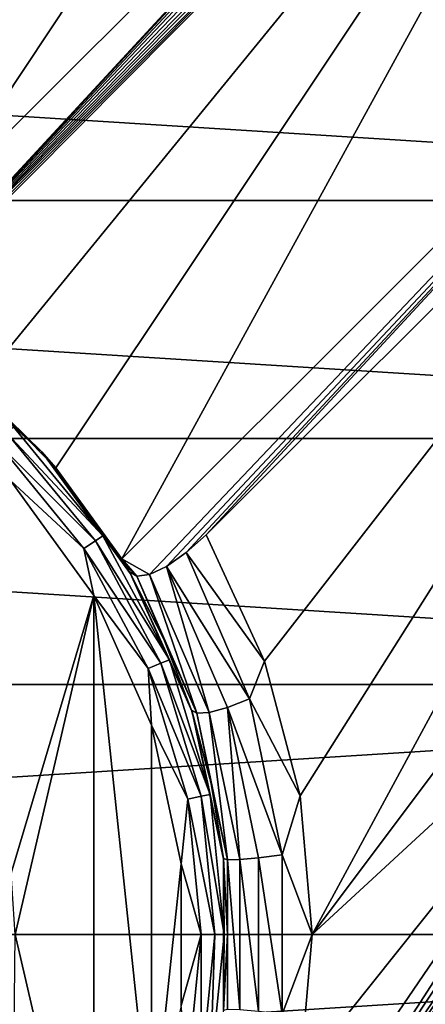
# Model space of a CAD drawing. Header units: millimetres. Extents: x -147 to 148, y -145 to 204.
# Tile 263 of 571: x 6 to 11, y -1 to 11. Entities that reach past the tile are written whole.
import ezdxf

# ---------------------------------------------------------------- set-up
doc = ezdxf.new("R2010")
doc.units = ezdxf.units.MM
doc.header["$LTSCALE"] = 26.699852
for name, color, linetype in [('1896', 7, 'CONTINUOUS'), ('298', 7, 'CONTINUOUS'), ('300', 7, 'CONTINUOUS'), ('389', 7, 'CONTINUOUS'), ('390', 7, 'CONTINUOUS'), ('391', 7, 'CONTINUOUS'), ('392', 7, 'CONTINUOUS'), ('551', 7, 'CONTINUOUS'), ('694', 7, 'CONTINUOUS'), ('704', 7, 'CONTINUOUS'), ('705', 7, 'CONTINUOUS'), ('706', 7, 'CONTINUOUS')]:
    doc.layers.add(name, color=color, linetype=linetype)

msp = doc.modelspace()

# ---------------------------------------------------------------- linework, layer by layer
at = {"layer": '1896', "color": 7, "linetype": 'CONTINUOUS', "true_color": 0xd8d8d8}
for points in [[(3.889, 20.382, 26.9), (5.158, 20.098, 26.9), (67.467, 8.548, 26.9), (3.889, 20.382, 26.9)], [(68.661, 11.199, 26.9), (3.889, 20.382, 26.9), (67.467, 8.548, 26.9), (68.661, 11.199, 26.9)], [(5.158, 20.098, 26.9), (6.413, 19.733, 26.9), (66.077, 2.906, 26.9), (5.158, 20.098, 26.9)], [(67.467, 8.548, 26.9), (5.158, 20.098, 26.9), (66.6, 5.765, 26.9), (67.467, 8.548, 26.9)], [(66.6, 5.765, 26.9), (5.158, 20.098, 26.9), (66.077, 2.906, 26.9), (66.6, 5.765, 26.9)], [(6.413, 19.733, 26.9), (7.64, 19.292, 26.9), (65.9, 0, 26.9), (6.413, 19.733, 26.9)], [(66.077, 2.906, 26.9), (6.413, 19.733, 26.9), (65.9, 0, 26.9), (66.077, 2.906, 26.9)], [(7.64, 19.292, 26.9), (8.833, 18.776, 26.9), (65.9, 0, 26.9), (7.64, 19.292, 26.9)], [(8.833, 18.776, 26.9), (9.997, 18.182, 26.9), (65.9, 0, 26.9), (8.833, 18.776, 26.9)], [(9.997, 18.182, 26.9), (11.12, 17.519, 26.9), (65.9, 0, 26.9), (9.997, 18.182, 26.9)]]:
    msp.add_3dface(points, dxfattribs=at)
at = {"layer": '298', "color": 7, "linetype": 'CONTINUOUS', "true_color": 0xd8d8d8}
for points in [[(11.063, 11.063, 54.965), (12.244, 9.764, 55.04), (10.652, 11.48, 55.04), (11.063, 11.063, 54.965)], [(12.244, 9.764, 55.04), (11.104, 11.104, 55.103), (10.652, 11.48, 55.04), (12.244, 9.764, 55.04)]]:
    msp.add_3dface(points, dxfattribs=at)
at = {"layer": '300', "color": 7, "linetype": 'CONTINUOUS', "true_color": 0xd8d8d8}
for points in [[(11.08, 11.945, 49.4), (12.238, 10.604, 49.427), (10.604, 12.238, 49.427), (11.08, 11.945, 49.4)], [(12.238, 10.604, 49.427), (11.398, 11.398, 49.5), (10.604, 12.238, 49.427), (12.238, 10.604, 49.427)]]:
    msp.add_3dface(points, dxfattribs=at)
at = {"layer": '389', "color": 7, "linetype": 'CONTINUOUS', "true_color": 0xd8d8d8}
for points in [[(-20.593, 11.321, 95.05), (-21.849, 8.651, 95.05), (21.849, 8.652, 95.05), (-20.593, 11.321, 95.05)], [(20.593, 11.321, 95.05), (-20.593, 11.321, 95.05), (21.849, 8.652, 95.05), (20.593, 11.321, 95.05)], [(-21.849, 8.651, 95.05), (-22.761, 5.845, 95.05), (22.761, 5.845, 95.05), (-21.849, 8.651, 95.05)], [(21.849, 8.652, 95.05), (-21.849, 8.651, 95.05), (22.761, 5.845, 95.05), (21.849, 8.652, 95.05)], [(-22.761, 5.845, 95.05), (-23.315, 2.946, 95.05), (23.315, 2.946, 95.05), (-22.761, 5.845, 95.05)], [(22.761, 5.845, 95.05), (-22.761, 5.845, 95.05), (23.315, 2.946, 95.05), (22.761, 5.845, 95.05)], [(-23.315, 2.946, 95.05), (-23.5, 0, 95.05), (23.315, 2.946, 95.05), (-23.315, 2.946, 95.05)], [(23.315, 2.946, 95.05), (-23.5, 0, 95.05), (23.5, 0, 95.05), (23.315, 2.946, 95.05)], [(23.5, 0, 95.05), (-23.5, 0, 95.05), (-23.315, -2.946, 95.05), (23.5, 0, 95.05)], [(23.315, -2.946, 95.05), (23.5, 0, 95.05), (-23.315, -2.946, 95.05), (23.315, -2.946, 95.05)]]:
    msp.add_3dface(points, dxfattribs=at)
at = {"layer": '390', "color": 7, "linetype": 'CONTINUOUS', "true_color": 0xd8d8d8}
for points in [[(7.133, 19.751, 93.05), (5, 8.536, 93.05), (5, 20.396, 93.05), (7.133, 19.751, 93.05)], [(9.189, 18.882, 93.05), (5, 8.536, 93.05), (7.133, 19.751, 93.05), (9.189, 18.882, 93.05)], [(11.145, 17.799, 93.05), (5, 8.536, 93.05), (9.189, 18.882, 93.05), (11.145, 17.799, 93.05)], [(12.976, 16.511, 93.05), (5, 8.536, 93.05), (11.145, 17.799, 93.05), (12.976, 16.511, 93.05)], [(8.937, 3.222, 93.05), (8.249, 4.713, 93.05), (16.511, 12.976, 93.05), (8.937, 3.222, 93.05)], [(9.358, 1.636, 93.05), (8.937, 3.222, 93.05), (16.511, 12.976, 93.05), (9.358, 1.636, 93.05)], [(9.5, 0, 93.05), (9.358, 1.636, 93.05), (16.511, 12.976, 93.05), (9.5, 0, 93.05)], [(14, 6.009, 93.05), (9.5, 0, 93.05), (16.511, 12.976, 93.05), (14, 6.009, 93.05)], [(14, 6.009, 93.05), (13.912, 4.073, 93.05), (9.5, 0, 93.05), (14, 6.009, 93.05)], [(13.912, 4.073, 93.05), (13.922, 3.874, 93.05), (8.249, -4.713, 93.05), (13.912, 4.073, 93.05)], [(8.937, -3.222, 93.05), (13.912, 4.073, 93.05), (8.249, -4.713, 93.05), (8.937, -3.222, 93.05)], [(9.358, -1.635, 93.05), (13.912, 4.073, 93.05), (8.937, -3.222, 93.05), (9.358, -1.635, 93.05)], [(9.5, 0, 93.05), (13.912, 4.073, 93.05), (9.358, -1.635, 93.05), (9.5, 0, 93.05)], [(13.922, 3.874, 93.05), (13.95, 3.665, 93.05), (8.249, -4.713, 93.05), (13.922, 3.874, 93.05)], [(13.95, 3.665, 93.05), (13.972, 3.562, 93.05), (8.249, -4.713, 93.05), (13.95, 3.665, 93.05)], [(13.972, 3.562, 93.05), (14, 3.464, 93.05), (8.249, -4.713, 93.05), (13.972, 3.562, 93.05)], [(14, 3.464, 93.05), (14, 2.334, 93.05), (8.249, -4.713, 93.05), (14, 3.464, 93.05)], [(14, 2.334, 93.05), (14, 1.888, 93.05), (8.249, -4.713, 93.05), (14, 2.334, 93.05)], [(14, 1.888, 93.05), (14, 0.199, 93.05), (8.249, -4.713, 93.05), (14, 1.888, 93.05)], [(14, 0.199, 93.05), (14, -0.247, 93.05), (8.249, -4.713, 93.05), (14, 0.199, 93.05)], [(14, -0.247, 93.05), (14, -1.936, 93.05), (8.249, -4.713, 93.05), (14, -0.247, 93.05)]]:
    msp.add_3dface(points, dxfattribs=at)
at = {"layer": '391', "color": 7, "linetype": 'CONTINUOUS', "true_color": 0xd8d8d8}
for points in [[(6.93, 3.997, 80.55), (5.956, 0.724, 80.55), (5.947, 5.351, 80.55), (6.93, 3.997, 80.55)], [(6, 0, 80.55), (5.956, 0.724, 80.55), (6.93, 3.997, 80.55), (6, 0, 80.55)], [(6.93, -3.997, 80.55), (6, 0, 80.55), (6.93, 3.997, 80.55), (6.93, -3.997, 80.55)], [(7.609, -2.47, 80.55), (6.93, -3.997, 80.55), (6.93, 3.997, 80.55), (7.609, -2.47, 80.55)], [(7.609, 2.469, 80.55), (7.609, -2.47, 80.55), (6.93, 3.997, 80.55), (7.609, 2.469, 80.55)], [(7.956, 0.835, 80.55), (7.609, -2.47, 80.55), (7.609, 2.469, 80.55), (7.956, 0.835, 80.55)], [(7.956, -0.835, 80.55), (7.609, -2.47, 80.55), (7.956, 0.835, 80.55), (7.956, -0.835, 80.55)], [(5.946, -5.351, 80.55), (6, 0, 80.55), (6.93, -3.997, 80.55), (5.946, -5.351, 80.55)]]:
    msp.add_3dface(points, dxfattribs=at)
at = {"layer": '392', "color": 7, "linetype": 'CONTINUOUS', "true_color": 0xd8d8d8}
for points in [[(4.996, 6.877, 81.05), (5.543, 6.444, 91.55), (6.317, 5.688, 81.05), (4.996, 6.877, 81.05)], [(5.543, 6.444, 91.55), (6.479, 5.502, 91.55), (6.317, 5.688, 81.05), (5.543, 6.444, 91.55)], [(6.479, 5.502, 91.55), (7.256, 4.427, 91.55), (6.317, 5.688, 81.05), (6.479, 5.502, 91.55)], [(6.317, 5.688, 81.05), (7.256, 4.427, 91.55), (7.3, 4.354, 91.8), (6.317, 5.688, 81.05)], [(7.361, 4.25, 81.05), (6.317, 5.688, 81.05), (7.344, 4.28, 92.05), (7.361, 4.25, 81.05)], [(7.344, 4.28, 92.05), (6.317, 5.688, 81.05), (7.3, 4.354, 91.8), (7.344, 4.28, 92.05)], [(7.754, 3.482, 92.05), (7.361, 4.25, 81.05), (7.344, 4.28, 92.05), (7.754, 3.482, 92.05)], [(8.084, 2.627, 81.05), (7.361, 4.25, 81.05), (8.078, 2.646, 92.05), (8.084, 2.627, 81.05)], [(8.078, 2.646, 92.05), (7.361, 4.25, 81.05), (7.754, 3.482, 92.05), (8.078, 2.646, 92.05)], [(8.311, 1.781, 92.05), (8.084, 2.627, 81.05), (8.078, 2.646, 92.05), (8.311, 1.781, 92.05)], [(8.453, 0.889, 81.05), (8.084, 2.627, 81.05), (8.453, 0.895, 92.05), (8.453, 0.889, 81.05)], [(8.453, 0.895, 92.05), (8.084, 2.627, 81.05), (8.311, 1.781, 92.05), (8.453, 0.895, 92.05)], [(8.5, 0, 92.05), (8.453, 0.889, 81.05), (8.453, 0.895, 92.05), (8.5, 0, 92.05)], [(8.453, -0.889, 81.05), (8.453, 0.889, 81.05), (8.5, 0, 92.05), (8.453, -0.889, 81.05)], [(8.453, -0.895, 92.05), (8.453, -0.889, 81.05), (8.5, 0, 92.05), (8.453, -0.895, 92.05)]]:
    msp.add_3dface(points, dxfattribs=at)
at = {"layer": '551', "color": 7, "linetype": 'CONTINUOUS', "true_color": 0xd8d8d8}
for points in [[(8.249, 4.713, 93.05), (8.937, 3.222, 93.05), (8.014, 4.502, 93.001), (8.249, 4.713, 93.05)], [(8.014, 4.502, 93.001), (8.762, 2.778, 93.001), (7.785, 4.339, 92.859), (8.014, 4.502, 93.001)], [(8.014, 4.502, 93.001), (8.937, 3.222, 93.05), (8.762, 2.778, 93.001), (8.014, 4.502, 93.001)], [(7.585, 4.244, 92.638), (7.785, 4.339, 92.859), (8.287, 2.619, 92.638), (7.585, 4.244, 92.638)], [(7.785, 4.339, 92.859), (8.762, 2.778, 93.001), (8.501, 2.677, 92.859), (7.785, 4.339, 92.859)], [(7.785, 4.339, 92.859), (8.501, 2.677, 92.859), (8.287, 2.619, 92.638), (7.785, 4.339, 92.859)], [(7.754, 3.482, 92.05), (7.344, 4.28, 92.05), (7.433, 4.223, 92.359), (7.754, 3.482, 92.05)], [(7.433, 4.223, 92.359), (7.585, 4.244, 92.638), (8.141, 2.608, 92.359), (7.433, 4.223, 92.359)], [(7.754, 3.482, 92.05), (7.433, 4.223, 92.359), (8.141, 2.608, 92.359), (7.754, 3.482, 92.05)], [(7.585, 4.244, 92.638), (8.287, 2.619, 92.638), (8.141, 2.608, 92.359), (7.585, 4.244, 92.638)], [(8.078, 2.646, 92.05), (7.754, 3.482, 92.05), (8.141, 2.608, 92.359), (8.078, 2.646, 92.05)], [(8.937, 3.222, 93.05), (9.358, 1.636, 93.05), (8.762, 2.778, 93.001), (8.937, 3.222, 93.05)], [(8.287, 2.619, 92.638), (8.501, 2.677, 92.859), (8.646, 0.885, 92.638), (8.287, 2.619, 92.638)], [(8.762, 2.778, 93.001), (9.144, 0.939, 93.001), (8.501, 2.677, 92.859), (8.762, 2.778, 93.001)], [(8.501, 2.677, 92.859), (9.144, 0.939, 93.001), (8.867, 0.905, 92.859), (8.501, 2.677, 92.859)], [(8.501, 2.677, 92.859), (8.867, 0.905, 92.859), (8.646, 0.885, 92.638), (8.501, 2.677, 92.859)], [(8.762, 2.778, 93.001), (9.358, 1.636, 93.05), (9.144, 0.939, 93.001), (8.762, 2.778, 93.001)], [(8.311, 1.781, 92.05), (8.078, 2.646, 92.05), (8.141, 2.608, 92.359), (8.311, 1.781, 92.05)], [(8.141, 2.608, 92.359), (8.287, 2.619, 92.638), (8.503, 0.882, 92.359), (8.141, 2.608, 92.359)], [(8.311, 1.781, 92.05), (8.141, 2.608, 92.359), (8.503, 0.882, 92.359), (8.311, 1.781, 92.05)], [(8.287, 2.619, 92.638), (8.646, 0.885, 92.638), (8.503, 0.882, 92.359), (8.287, 2.619, 92.638)], [(8.453, 0.895, 92.05), (8.311, 1.781, 92.05), (8.503, 0.882, 92.359), (8.453, 0.895, 92.05)], [(9.358, 1.636, 93.05), (9.5, 0, 93.05), (9.144, 0.939, 93.001), (9.358, 1.636, 93.05)], [(9.144, 0.939, 93.001), (9.144, -0.939, 93.001), (8.867, 0.905, 92.859), (9.144, 0.939, 93.001)], [(9.144, 0.939, 93.001), (9.5, 0, 93.05), (9.144, -0.939, 93.001), (9.144, 0.939, 93.001)], [(8.5, 0, 92.05), (8.453, 0.895, 92.05), (8.503, 0.882, 92.359), (8.5, 0, 92.05)], [(8.5, 0, 92.05), (8.503, 0.882, 92.359), (8.503, -0.882, 92.359), (8.5, 0, 92.05)], [(8.646, 0.885, 92.638), (8.646, -0.885, 92.638), (8.503, 0.882, 92.359), (8.646, 0.885, 92.638)], [(8.503, 0.882, 92.359), (8.646, -0.885, 92.638), (8.503, -0.882, 92.359), (8.503, 0.882, 92.359)], [(8.867, 0.905, 92.859), (8.867, -0.905, 92.859), (8.646, 0.885, 92.638), (8.867, 0.905, 92.859)], [(8.646, 0.885, 92.638), (8.867, -0.905, 92.859), (8.646, -0.885, 92.638), (8.646, 0.885, 92.638)], [(8.867, 0.905, 92.859), (9.144, -0.939, 93.001), (8.867, -0.905, 92.859), (8.867, 0.905, 92.859)], [(8.453, -0.895, 92.05), (8.5, 0, 92.05), (8.503, -0.882, 92.359), (8.453, -0.895, 92.05)], [(9.5, 0, 93.05), (9.358, -1.635, 93.05), (9.144, -0.939, 93.001), (9.5, 0, 93.05)]]:
    msp.add_3dface(points, dxfattribs=at)
at = {"layer": '694', "color": 7, "linetype": 'CONTINUOUS', "true_color": 0xd8d8d8}
for points in [[(4.996, 6.877, 81.05), (6.317, 5.688, 81.05), (5.983, 5.983, 80.859), (4.996, 6.877, 81.05)], [(7.036, 4.701, 80.859), (5.907, 5.907, 80.696), (5.983, 5.983, 80.859), (7.036, 4.701, 80.859)], [(6.317, 5.688, 81.05), (7.036, 4.701, 80.859), (5.983, 5.983, 80.859), (6.317, 5.688, 81.05)], [(6.946, 4.641, 80.696), (5.792, 5.792, 80.588), (5.907, 5.907, 80.696), (6.946, 4.641, 80.696)], [(6.946, 4.641, 80.696), (5.907, 5.907, 80.696), (7.036, 4.701, 80.859), (6.946, 4.641, 80.696)], [(6.811, 4.551, 80.588), (5.947, 5.351, 80.55), (5.792, 5.792, 80.588), (6.811, 4.551, 80.588)], [(6.811, 4.551, 80.588), (5.792, 5.792, 80.588), (6.946, 4.641, 80.696), (6.811, 4.551, 80.588)], [(6.317, 5.688, 81.05), (7.361, 4.25, 81.05), (7.036, 4.701, 80.859), (6.317, 5.688, 81.05)], [(6.93, 3.997, 80.55), (5.947, 5.351, 80.55), (6.811, 4.551, 80.588), (6.93, 3.997, 80.55)], [(7.818, 3.238, 80.859), (6.946, 4.641, 80.696), (7.036, 4.701, 80.859), (7.818, 3.238, 80.859)], [(7.361, 4.25, 81.05), (7.818, 3.238, 80.859), (7.036, 4.701, 80.859), (7.361, 4.25, 81.05)], [(7.718, 3.197, 80.696), (6.811, 4.551, 80.588), (6.946, 4.641, 80.696), (7.718, 3.197, 80.696)], [(7.567, 3.135, 80.588), (6.93, 3.997, 80.55), (6.811, 4.551, 80.588), (7.567, 3.135, 80.588)], [(7.567, 3.135, 80.588), (6.811, 4.551, 80.588), (7.718, 3.197, 80.696), (7.567, 3.135, 80.588)], [(7.718, 3.197, 80.696), (6.946, 4.641, 80.696), (7.818, 3.238, 80.859), (7.718, 3.197, 80.696)], [(7.361, 4.25, 81.05), (8.084, 2.627, 81.05), (7.818, 3.238, 80.859), (7.361, 4.25, 81.05)], [(7.609, 2.469, 80.55), (6.93, 3.997, 80.55), (7.567, 3.135, 80.588), (7.609, 2.469, 80.55)], [(8.193, 1.63, 80.696), (7.567, 3.135, 80.588), (7.718, 3.197, 80.696), (8.193, 1.63, 80.696)], [(8.034, 1.598, 80.588), (7.609, 2.469, 80.55), (7.567, 3.135, 80.588), (8.034, 1.598, 80.588)], [(8.034, 1.598, 80.588), (7.567, 3.135, 80.588), (8.193, 1.63, 80.696), (8.034, 1.598, 80.588)], [(8.299, 1.651, 80.859), (7.718, 3.197, 80.696), (7.818, 3.238, 80.859), (8.299, 1.651, 80.859)], [(8.193, 1.63, 80.696), (7.718, 3.197, 80.696), (8.299, 1.651, 80.859), (8.193, 1.63, 80.696)], [(8.084, 2.627, 81.05), (8.299, 1.651, 80.859), (7.818, 3.238, 80.859), (8.084, 2.627, 81.05)], [(8.084, 2.627, 81.05), (8.453, 0.889, 81.05), (8.299, 1.651, 80.859), (8.084, 2.627, 81.05)], [(7.956, 0.835, 80.55), (7.609, 2.469, 80.55), (8.034, 1.598, 80.588), (7.956, 0.835, 80.55)], [(8.353, 0, 80.696), (8.034, 1.598, 80.588), (8.193, 1.63, 80.696), (8.353, 0, 80.696)], [(8.462, 0, 80.859), (8.193, 1.63, 80.696), (8.299, 1.651, 80.859), (8.462, 0, 80.859)], [(8.353, 0, 80.696), (8.193, 1.63, 80.696), (8.462, 0, 80.859), (8.353, 0, 80.696)], [(8.453, 0.889, 81.05), (8.462, 0, 80.859), (8.299, 1.651, 80.859), (8.453, 0.889, 81.05)], [(8.191, 0, 80.588), (7.956, 0.835, 80.55), (8.034, 1.598, 80.588), (8.191, 0, 80.588)], [(8.191, 0, 80.588), (8.034, 1.598, 80.588), (8.353, 0, 80.696), (8.191, 0, 80.588)], [(7.956, -0.835, 80.55), (7.956, 0.835, 80.55), (8.191, 0, 80.588), (7.956, -0.835, 80.55)], [(8.453, 0.889, 81.05), (8.453, -0.889, 81.05), (8.462, 0, 80.859), (8.453, 0.889, 81.05)], [(8.034, -1.598, 80.588), (7.956, -0.835, 80.55), (8.191, 0, 80.588), (8.034, -1.598, 80.588)], [(8.034, -1.598, 80.588), (8.191, 0, 80.588), (8.193, -1.63, 80.696), (8.034, -1.598, 80.588)], [(8.193, -1.63, 80.696), (8.191, 0, 80.588), (8.353, 0, 80.696), (8.193, -1.63, 80.696)], [(8.193, -1.63, 80.696), (8.353, 0, 80.696), (8.299, -1.651, 80.859), (8.193, -1.63, 80.696)], [(8.453, -0.889, 81.05), (8.299, -1.651, 80.859), (8.462, 0, 80.859), (8.453, -0.889, 81.05)], [(8.299, -1.651, 80.859), (8.353, 0, 80.696), (8.462, 0, 80.859), (8.299, -1.651, 80.859)]]:
    msp.add_3dface(points, dxfattribs=at)
at = {"layer": '704', "color": 7, "linetype": 'CONTINUOUS', "true_color": 0xd8d8d8}
for points in [[(7.256, 4.427, 91.55), (16.906, 14.078, 91.55), (7.585, 4.244, 92.638), (7.256, 4.427, 91.55)], [(16.906, 14.078, 91.55), (7.785, 4.339, 92.859), (7.585, 4.244, 92.638), (16.906, 14.078, 91.55)], [(16.906, 14.078, 91.55), (8.014, 4.502, 93.001), (7.785, 4.339, 92.859), (16.906, 14.078, 91.55)], [(16.906, 14.078, 91.55), (8.249, 4.713, 93.05), (8.014, 4.502, 93.001), (16.906, 14.078, 91.55)], [(16.511, 12.976, 93.05), (8.249, 4.713, 93.05), (16.906, 14.078, 91.55), (16.511, 12.976, 93.05)], [(7.3, 4.354, 91.8), (7.256, 4.427, 91.55), (7.433, 4.223, 92.359), (7.3, 4.354, 91.8)], [(7.256, 4.427, 91.55), (7.585, 4.244, 92.638), (7.433, 4.223, 92.359), (7.256, 4.427, 91.55)], [(7.344, 4.28, 92.05), (7.3, 4.354, 91.8), (7.433, 4.223, 92.359), (7.344, 4.28, 92.05)]]:
    msp.add_3dface(points, dxfattribs=at)
at = {"layer": '705', "color": 7, "linetype": 'CONTINUOUS', "true_color": 0xd8d8d8}
for points in [[(14.078, 16.906, 91.55), (4.451, 7.242, 91.55), (4.429, 7.257, 91.55), (14.078, 16.906, 91.55)], [(14.078, 16.906, 91.55), (4.474, 7.227, 91.55), (4.451, 7.242, 91.55), (14.078, 16.906, 91.55)], [(14.078, 16.906, 91.55), (5.543, 6.444, 91.55), (4.474, 7.227, 91.55), (14.078, 16.906, 91.55)], [(14.078, 16.906, 91.55), (6.479, 5.502, 91.55), (5.543, 6.444, 91.55), (14.078, 16.906, 91.55)], [(14.078, 16.906, 91.55), (7.256, 4.427, 91.55), (6.479, 5.502, 91.55), (14.078, 16.906, 91.55)], [(14.078, 16.906, 91.55), (16.906, 14.078, 91.55), (7.256, 4.427, 91.55), (14.078, 16.906, 91.55)]]:
    msp.add_3dface(points, dxfattribs=at)
at = {"layer": '706', "color": 7, "linetype": 'CONTINUOUS', "true_color": 0xd8d8d8}
for points in [[(13.949, 17.013, 92.05), (4.429, 7.257, 91.55), (13.834, 17.043, 92.359), (13.949, 17.013, 92.05)], [(4.429, 7.257, 91.55), (13.66, 17.001, 92.638), (13.834, 17.043, 92.359), (4.429, 7.257, 91.55)], [(13.949, 17.013, 92.05), (14.013, 16.96, 91.8), (4.429, 7.257, 91.55), (13.949, 17.013, 92.05)], [(4.429, 7.257, 91.55), (13.444, 16.89, 92.859), (13.66, 17.001, 92.638), (4.429, 7.257, 91.55)], [(14.013, 16.96, 91.8), (14.078, 16.906, 91.55), (4.429, 7.257, 91.55), (14.013, 16.96, 91.8)], [(4.429, 7.257, 91.55), (13.208, 16.721, 93.001), (13.444, 16.89, 92.859), (4.429, 7.257, 91.55)], [(4.429, 7.257, 91.55), (12.976, 16.511, 93.05), (13.208, 16.721, 93.001), (4.429, 7.257, 91.55)], [(5, 8.536, 93.05), (12.976, 16.511, 93.05), (4.429, 7.257, 91.55), (5, 8.536, 93.05)]]:
    msp.add_3dface(points, dxfattribs=at)

doc.saveas('drawing.dxf')
